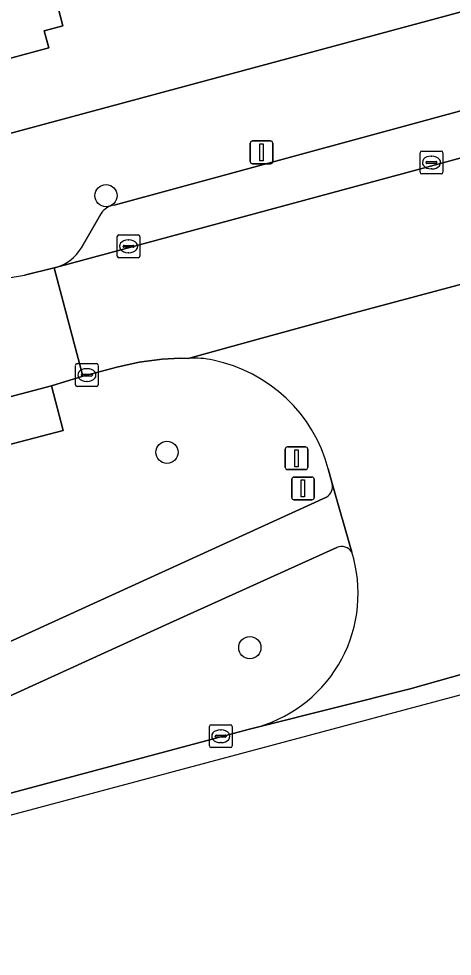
# Model space of a CAD drawing. Extents: x 162542 to 163147, y 380779 to 381521.
# Drawn here: x 162921.91 to 162940.95, y 380848.61 to 380889.76 of the extents above; entities that cross this region are included whole.
import ezdxf

# ---------------------------------------------------------------- set-up
doc = ezdxf.new("R2010")
doc.units = 0
for name, color, linetype in [('IMGEO_Berm_groen', 7, 'Continuous'), ('IMGEO_Boom', 7, 'Continuous'), ('IMGEO_Erf', 7, 'Continuous'), ('IMGEO_Fietspad_gesloten', 7, 'Continuous'), ('IMGEO_Kolk', 7, 'Continuous'), ('IMGEO_Lichtmast', 7, 'Continuous'), ('IMGEO_Pand', 7, 'Continuous'), ('IMGEO_Parkeervlak_open', 7, 'Continuous'), ('IMGEO_Rijbaan_lokaal_gesloten', 7, 'Continuous'), ('IMGEO_Rijbaan_lokaal_open', 7, 'Continuous'), ('IMGEO_Verkeersbordpaal', 7, 'Continuous'), ('IMGEO_Voetpad_open', 7, 'Continuous')]:
    doc.layers.add(name, color=color, linetype=linetype)

msp = doc.modelspace()

# ---------------------------------------------------------------- linework, layer by layer
at = {"layer": 'IMGEO_Berm_groen'}
for points in [[(162929.358, 380874.849), (162928.995, 380874.863), (162928.207, 380874.818), (162927.206, 380874.686), (162926.218, 380874.472), (162924.902, 380874.121), (162924.723, 380874.074), (162923.347, 380873.648), (162923.865, 380871.681), (162909.236, 380867.866), (162906.142, 380867.036), (162906.262, 380866.511), (162907.111, 380862.791), (162908.521, 380863.174), (162914.855, 380864.892), (162918.957, 380861.257), (162935.434, 380868.765)], [(162935.681, 380869.354), (162935.507, 380870.001)], [(162935.878, 380866.549), (162928.537, 380863.234), (162909.048, 380854.353)], [(162897.556, 380849.355), (162931.988, 380858.569), (162932.457, 380858.689)]]:
    msp.add_lwpolyline(points, dxfattribs=at)
for centre, radius, start, end in [((162929.659, 380871.46), 3.403, 76.5514, 95.0686), ((162929.14, 380868.314), 6.586, 14.8392, 78.5305), ((162935.146, 380869.232), 0.549, 301.6842, 12.8139), ((162930.722, 380864.533), 6.096, 286.5368, 17.2972), ((162936.096, 380866.077), 0.52, 31.0563, 114.7867)]:
    msp.add_arc(centre, radius, start, end, dxfattribs=at)
at = {"layer": 'IMGEO_Boom'}
for centre in [(162925.745, 380881.995), (162928.421, 380870.73), (162932.061, 380862.157)]:
    msp.add_circle(centre, 0.489, dxfattribs=at)
at = {"layer": 'IMGEO_Erf'}
for points in [[(162921.464, 380884.7), (162959.985, 380895.09)], [(162923.645, 380890.231), (162923.853, 380889.452), (162923.029, 380889.231), (162923.231, 380888.475), (162920.505, 380887.743)]]:
    msp.add_lwpolyline(points, dxfattribs=at)
at = {"layer": 'IMGEO_Fietspad_gesloten'}
for points in [[(162936.542, 380866.345), (162935.681, 380869.354)], [(162935.434, 380868.765), (162918.957, 380861.257), (162906.689, 380855.667)], [(162928.537, 380863.234), (162935.878, 380866.549)], [(162909.048, 380854.353), (162928.537, 380863.234)]]:
    msp.add_lwpolyline(points, dxfattribs=at)
for centre, radius, start, end in [((162935.146, 380869.232), 0.549, 301.6842, 12.8139), ((162936.096, 380866.077), 0.52, 31.0563, 114.7867)]:
    msp.add_arc(centre, radius, start, end, dxfattribs=at)
at = {"layer": 'IMGEO_Kolk'}
for p, q in [((162939.54, 380883.022), (162939.54, 380883.874)), ((162939.615, 380883.948), (162940.467, 380883.948)), ((162940.028, 380883.728), (162940.053, 380883.728)), ((162940.541, 380883.874), (162940.541, 380883.022)), ((162939.799, 380883.442), (162939.799, 380883.454)), ((162940.237, 380883.405), (162939.839, 380883.405)), ((162939.842, 380883.491), (162940.24, 380883.491)), ((162940.051, 380883.168), (162940.026, 380883.168)), ((162940.283, 380883.454), (162940.283, 380883.442)), ((162940.467, 380882.948), (162939.615, 380882.948)), ((162926.234, 380879.344), (162926.234, 380880.196)), ((162926.309, 380880.27), (162927.161, 380880.27)), ((162926.722, 380880.05), (162926.747, 380880.05)), ((162927.235, 380880.196), (162927.235, 380879.344)), ((162926.493, 380879.764), (162926.493, 380879.776)), ((162926.931, 380879.727), (162926.533, 380879.727)), ((162926.536, 380879.813), (162926.934, 380879.813)), ((162926.745, 380879.49), (162926.72, 380879.49)), ((162926.977, 380879.776), (162926.977, 380879.764)), ((162927.161, 380879.27), (162926.309, 380879.27)), ((162924.401, 380873.695), (162924.401, 380874.547)), ((162924.476, 380874.621), (162925.328, 380874.621)), ((162925.402, 380874.547), (162925.402, 380873.695)), ((162924.66, 380874.115), (162924.66, 380874.127)), ((162924.703, 380874.164), (162925.101, 380874.164)), ((162924.889, 380874.401), (162924.914, 380874.401)), ((162925.144, 380874.127), (162925.144, 380874.115)), ((162925.098, 380874.078), (162924.7, 380874.078)), ((162924.912, 380873.841), (162924.887, 380873.841)), ((162925.328, 380873.621), (162924.476, 380873.621)), ((162930.286, 380857.845), (162930.286, 380858.697)), ((162930.361, 380858.771), (162931.213, 380858.771)), ((162930.774, 380858.551), (162930.799, 380858.551)), ((162931.287, 380858.697), (162931.287, 380857.845)), ((162930.545, 380858.265), (162930.545, 380858.277)), ((162930.983, 380858.228), (162930.585, 380858.228)), ((162930.588, 380858.314), (162930.986, 380858.314)), ((162931.029, 380858.277), (162931.029, 380858.265)), ((162931.213, 380857.771), (162930.361, 380857.771)), ((162930.797, 380857.991), (162930.772, 380857.991))]:
    msp.add_line(p, q, dxfattribs=at)
for points in [[(162939.54, 380883.022), (162939.54, 380883.874)], [(162939.615, 380883.948), (162940.467, 380883.948)], [(162940.541, 380883.874), (162940.541, 380883.022)], [(162940.467, 380882.948), (162939.615, 380882.948)], [(162926.234, 380879.344), (162926.234, 380880.196)], [(162926.309, 380880.27), (162927.161, 380880.27)], [(162927.235, 380880.196), (162927.235, 380879.344)], [(162927.161, 380879.27), (162926.309, 380879.27)], [(162924.401, 380873.695), (162924.401, 380874.547)], [(162924.476, 380874.621), (162925.328, 380874.621)], [(162925.402, 380874.547), (162925.402, 380873.695)], [(162925.328, 380873.621), (162924.476, 380873.621)], [(162930.286, 380857.845), (162930.286, 380858.697)], [(162930.361, 380858.771), (162931.213, 380858.771)], [(162931.287, 380858.697), (162931.287, 380857.845)], [(162931.213, 380857.771), (162930.361, 380857.771)]]:
    msp.add_lwpolyline(points, dxfattribs=at)
for centre, radius, start, end in [((162939.617, 380883.872), 0.0765, 91.552, 178.448), ((162939.617, 380883.872), 0.0765, 91.552, 178.448), ((162940.465, 380883.872), 0.0765, 1.552, 88.448), ((162940.465, 380883.872), 0.0765, 1.552, 88.448), ((162939.839, 380883.451), 0.0403, 85.8775, 175.7526), ((162939.836, 380883.441), 0.0366, 178.938, 274.7102), ((162940.24, 380883.448), 0.043, 264.8664, 352.4533), ((162940.244, 380883.453), 0.0386, 1.7309, 96.639), ((162939.617, 380883.024), 0.0765, 181.552, 268.448), ((162939.617, 380883.024), 0.0765, 181.552, 268.448), ((162940.465, 380883.024), 0.0765, 271.552, 358.448), ((162940.465, 380883.024), 0.0765, 271.552, 358.448), ((162926.311, 380880.194), 0.0765, 91.552, 178.448), ((162926.311, 380880.194), 0.0765, 91.552, 178.448), ((162927.159, 380880.194), 0.0765, 1.552, 88.448), ((162927.159, 380880.194), 0.0765, 1.552, 88.448), ((162926.533, 380879.773), 0.0403, 85.8775, 175.7526), ((162926.53, 380879.763), 0.0366, 178.938, 274.7102), ((162926.934, 380879.77), 0.043, 264.8664, 352.4533), ((162926.938, 380879.775), 0.0386, 1.7309, 96.639), ((162926.311, 380879.346), 0.0765, 181.552, 268.448), ((162926.311, 380879.346), 0.0765, 181.552, 268.448), ((162927.159, 380879.346), 0.0765, 271.552, 358.448), ((162927.159, 380879.346), 0.0765, 271.552, 358.448), ((162924.478, 380874.545), 0.0765, 91.552, 178.448), ((162924.478, 380874.545), 0.0765, 91.552, 178.448), ((162925.326, 380874.545), 0.0765, 1.552, 88.448), ((162925.326, 380874.545), 0.0765, 1.552, 88.448), ((162924.7, 380874.124), 0.0403, 85.8775, 175.7526), ((162924.697, 380874.114), 0.0366, 178.938, 274.7102), ((162925.101, 380874.121), 0.043, 264.8664, 352.4533), ((162925.105, 380874.126), 0.0386, 1.7309, 96.639), ((162924.478, 380873.697), 0.0765, 181.552, 268.448), ((162924.478, 380873.697), 0.0765, 181.552, 268.448), ((162925.326, 380873.697), 0.0765, 271.552, 358.448), ((162925.326, 380873.697), 0.0765, 271.552, 358.448), ((162930.363, 380858.695), 0.0765, 91.552, 178.448), ((162930.363, 380858.695), 0.0765, 91.552, 178.448), ((162931.211, 380858.695), 0.0765, 1.552, 88.448), ((162931.211, 380858.695), 0.0765, 1.552, 88.448), ((162930.585, 380858.274), 0.0403, 85.8775, 175.7526), ((162930.582, 380858.264), 0.0366, 178.938, 274.7102), ((162930.986, 380858.271), 0.043, 264.8664, 352.4533), ((162930.99, 380858.276), 0.0386, 1.7309, 96.639), ((162930.363, 380857.847), 0.0765, 181.552, 268.448), ((162930.363, 380857.847), 0.0765, 181.552, 268.448), ((162931.211, 380857.847), 0.0765, 271.552, 358.448), ((162931.211, 380857.847), 0.0765, 271.552, 358.448)]:
    msp.add_arc(centre, radius, start, end, dxfattribs=at)
for centre, major_axis, ratio, start_param, end_param in [((162940.027, 380883.448), (-0.387, 0.002), 0.722429, 4.712389, 7.853982), ((162940.052, 380883.448), (-0.39, 0.002), 0.717154, 1.570796, 4.712389), ((162926.721, 380879.77), (-0.387, 0.002), 0.722429, 4.712389, 7.853982), ((162926.746, 380879.77), (-0.39, 0.002), 0.717154, 1.570796, 4.712389), ((162924.888, 380874.121), (-0.387, 0.002), 0.722429, 4.712389, 7.853982), ((162924.913, 380874.121), (-0.39, 0.002), 0.717154, 1.570796, 4.712389), ((162930.773, 380858.271), (-0.387, 0.002), 0.722429, 4.712389, 7.853982), ((162930.798, 380858.271), (-0.39, 0.002), 0.717154, 1.570796, 4.712389)]:
    msp.add_ellipse(centre, major_axis=major_axis, ratio=ratio, start_param=start_param, end_param=end_param, dxfattribs=at)
at = {"layer": 'IMGEO_Lichtmast'}
for p, q in [((162932.182, 380884.394), (162932.972, 380884.394)), ((162932.972, 380884.394), (162932.182, 380884.394)), ((162932.082, 380883.494), (162932.082, 380884.294)), ((162932.082, 380884.294), (162932.082, 380883.494)), ((162933.072, 380884.294), (162933.072, 380883.494)), ((162933.072, 380883.494), (162933.072, 380884.294)), ((162932.972, 380883.394), (162932.182, 380883.394)), ((162932.182, 380883.394), (162932.972, 380883.394))]:
    msp.add_line(p, q, dxfattribs=at)
msp.add_lwpolyline([(162932.502, 380884.269), (162932.652, 380884.269), (162932.652, 380883.519), (162932.502, 380883.519), (162932.502, 380884.269)], dxfattribs=at)
for centre, start, end in [((162932.182, 380884.294), 90, 180), ((162932.182, 380884.294), 90, 180), ((162932.972, 380884.294), 0, 90), ((162932.972, 380884.294), 360, 90), ((162932.182, 380883.494), 180, 270), ((162932.182, 380883.494), 180, 270), ((162932.972, 380883.494), 270, 0), ((162932.972, 380883.494), 270, 0)]:
    msp.add_arc(centre, 0.1, start, end, dxfattribs=at)
at = {"layer": 'IMGEO_Pand'}
msp.add_lwpolyline([(162920.845, 380900.718), (162920.403, 380902.374), (162917.41, 380901.57), (162914.099, 380900.681), (162916.944, 380890.084), (162918.822, 380890.588), (162919.446, 380888.263), (162920.303, 380888.494), (162920.505, 380887.743), (162923.231, 380888.475), (162923.029, 380889.231), (162923.853, 380889.452), (162923.645, 380890.231)], close=True, dxfattribs=at)
at = {"layer": 'IMGEO_Parkeervlak_open'}
for points in [[(162958.219, 380890.304), (162926.105, 380881.57)], [(162923.585, 380878.855), (162940.543, 380883.433), (162961.81, 380889.219)], [(162925.529, 380881.206), (162924.646, 380879.684)], [(162923.865, 380871.681), (162923.347, 380873.648), (162909.076, 380869.881), (162907.929, 380869.578), (162892.568, 380865.51), (162892.622, 380865.522)], [(162896.241, 380864.38), (162904.678, 380866.643), (162906.142, 380867.036), (162909.236, 380867.866), (162923.865, 380871.681)]]:
    msp.add_lwpolyline(points, dxfattribs=at)
for centre, radius, start, end in [((162926.166, 380880.836), 0.736, 94.7269, 149.8544), ((162923.032, 380880.656), 1.884, 287.0634, 328.9404)]:
    msp.add_arc(centre, radius, start, end, dxfattribs=at)
at = {"layer": 'IMGEO_Rijbaan_lokaal_gesloten'}
for points in [[(162787.736, 380824.925), (162773.468, 380824.421), (162753.989, 380823.721), (162752.754, 380823.675), (162751.742, 380823.6), (162744.848, 380823.062), (162745.654, 380815.695), (162759.589, 380817.5), (162760.598, 380817.635), (162795.7, 380822.173), (162811.563, 380826.614), (162866.805, 380840.194), (162961.021, 380865.351), (162999.415, 380877.602), (163031.826, 380898.727), (163062.369, 380926.22)], [(162945.222, 380878.939), (162945.116, 380879.111), (162941.412, 380878.122), (162936.217, 380876.74), (162932.427, 380875.697), (162929.358, 380874.849)], [(162996.092, 380879.027), (162987.597, 380875.302), (162982.977, 380873.478), (162979.916, 380871.919), (162963.164, 380867.112), (162955.351, 380864.92), (162945.8, 380862.241), (162939.106, 380860.348), (162932.457, 380858.689), (162931.988, 380858.569), (162897.556, 380849.355)], [(162932.457, 380858.689), (162939.106, 380860.348), (162945.8, 380862.241), (162955.351, 380864.92), (162963.164, 380867.112), (162979.916, 380871.919), (162982.977, 380873.478)], [(162935.507, 380870.001), (162935.681, 380869.354), (162936.542, 380866.345)]]:
    msp.add_lwpolyline(points, dxfattribs=at)
for centre, radius, start, end in [((162929.659, 380871.46), 3.403, 76.5514, 95.0686), ((162929.14, 380868.314), 6.586, 14.8392, 78.5305), ((162930.722, 380864.533), 6.096, 286.5368, 17.2972)]:
    msp.add_arc(centre, radius, start, end, dxfattribs=at)
at = {"layer": 'IMGEO_Rijbaan_lokaal_open'}
for points in [[(162959.71, 380883.443), (162963.261, 380884.408), (162961.81, 380889.219), (162940.543, 380883.433), (162923.585, 380878.855), (162923.462, 380878.822), (162924.723, 380874.074), (162924.902, 380874.121), (162926.218, 380874.472), (162927.206, 380874.686), (162928.207, 380874.818), (162928.995, 380874.863), (162929.358, 380874.849), (162932.427, 380875.697), (162936.217, 380876.74), (162941.412, 380878.122), (162945.116, 380879.111), (162945.222, 380878.939)], [(162907.865, 380874.772), (162906.727, 380874.419), (162907.929, 380869.578), (162909.076, 380869.881), (162923.347, 380873.648), (162924.723, 380874.074), (162923.462, 380878.822)], [(162923.462, 380878.822), (162922.158, 380878.507)]]:
    msp.add_lwpolyline(points, dxfattribs=at)
msp.add_arc((162920.968, 380883.86), 5.484, 198.38, 282.5325, dxfattribs=at)
at = {"layer": 'IMGEO_Verkeersbordpaal'}
for p, q in [((162933.613, 380870.069), (162933.613, 380870.869)), ((162933.613, 380870.869), (162933.613, 380870.069)), ((162933.713, 380870.969), (162934.503, 380870.969)), ((162934.503, 380870.969), (162933.713, 380870.969)), ((162934.603, 380870.869), (162934.603, 380870.069)), ((162934.603, 380870.069), (162934.603, 380870.869)), ((162934.503, 380869.969), (162933.713, 380869.969)), ((162933.713, 380869.969), (162934.503, 380869.969)), ((162933.999, 380869.646), (162934.789, 380869.646)), ((162934.789, 380869.646), (162933.999, 380869.646)), ((162933.899, 380868.746), (162933.899, 380869.546)), ((162933.899, 380869.546), (162933.899, 380868.746)), ((162934.889, 380869.546), (162934.889, 380868.746)), ((162934.889, 380868.746), (162934.889, 380869.546)), ((162934.789, 380868.646), (162933.999, 380868.646)), ((162933.999, 380868.646), (162934.789, 380868.646))]:
    msp.add_line(p, q, dxfattribs=at)
for points in [[(162934.033, 380870.844), (162934.183, 380870.844), (162934.183, 380870.094), (162934.033, 380870.094), (162934.033, 380870.844)], [(162934.319, 380869.521), (162934.469, 380869.521), (162934.469, 380868.771), (162934.319, 380868.771), (162934.319, 380869.521)]]:
    msp.add_lwpolyline(points, dxfattribs=at)
for centre, start, end in [((162933.713, 380870.869), 90, 180), ((162933.713, 380870.869), 90, 180), ((162934.503, 380870.869), 0, 90), ((162934.503, 380870.869), 360, 90), ((162933.713, 380870.069), 180, 270), ((162933.713, 380870.069), 180, 270), ((162934.503, 380870.069), 270, 0), ((162934.503, 380870.069), 270, 0), ((162933.999, 380869.546), 90, 180), ((162933.999, 380869.546), 90, 180), ((162934.789, 380869.546), 0, 90), ((162934.789, 380869.546), 360, 90), ((162933.999, 380868.746), 180, 270), ((162933.999, 380868.746), 180, 270), ((162934.789, 380868.746), 270, 0), ((162934.789, 380868.746), 270, 0)]:
    msp.add_arc(centre, 0.1, start, end, dxfattribs=at)
at = {"layer": 'IMGEO_Voetpad_open'}
for points in [[(162959.985, 380895.09), (162921.464, 380884.7)], [(162926.105, 380881.57), (162958.219, 380890.304)], [(162924.646, 380879.684), (162925.529, 380881.206)], [(162922.158, 380878.507), (162923.462, 380878.822), (162923.585, 380878.855)]]:
    msp.add_lwpolyline(points, dxfattribs=at)
for centre, radius, start, end in [((162920.968, 380883.86), 5.484, 198.38, 282.5325), ((162926.166, 380880.836), 0.736, 94.7269, 149.8544), ((162923.032, 380880.656), 1.884, 287.0634, 328.9404)]:
    msp.add_arc(centre, radius, start, end, dxfattribs=at)

doc.saveas('drawing.dxf')
